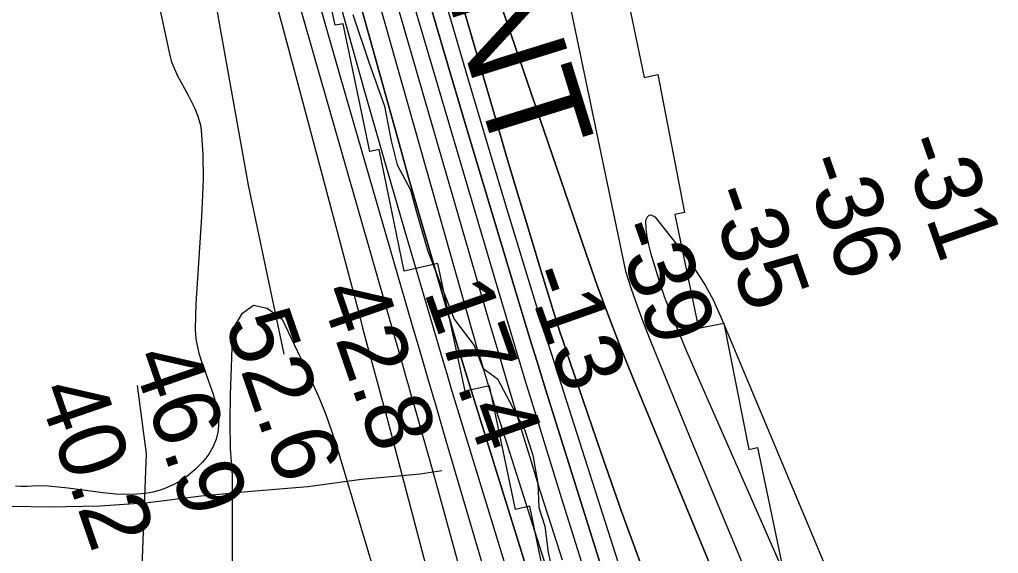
# Model space of a CAD drawing. Extents: x 3161615 to 3199515, y 867541 to 892976.
# Drawn here: x 3177541 to 3178524, y 889071 to 889607 of the extents above; entities that cross this region are included whole.
import ezdxf

# ---------------------------------------------------------------- set-up
doc = ezdxf.new("R2010")
doc.units = 0
for name, color, linetype in [('V-RIVR-EDGE', 7, 'Continuous'), ('V-RIVR-RANG', 7, 'Continuous'), ('V-ROAD-CNTR', 7, 'Continuous'), ('V-RRAP-RVMT', 7, 'Continuous'), ('V-RRAP-RVMT-IDEN', 7, 'Continuous'), ('V-SITE-VEGE', 7, 'Continuous'), ('V-TOPO-DPTH', 7, 'Continuous'), ('V-TOPO-MAJR', 7, 'Continuous'), ('V-TOPO-MINR', 7, 'Continuous'), ('V-TOPO-SHOR', 7, 'Continuous'), ('V-TOPO-WATR', 7, 'Continuous')]:
    doc.layers.add(name, color=color, linetype=linetype)

msp = doc.modelspace()

# ---------------------------------------------------------------- linework, layer by layer
at = {"layer": 'V-RIVR-EDGE'}
msp.add_lwpolyline([(3177875.75, 889611.75), (3177891.85, 889564.02), (3177907.48, 889520.11), (3177914.07, 889485.28), (3177920.21, 889460.95), (3177933.5, 889436.12), (3177939.64, 889413.69), (3177950.99, 889374.56), (3177961.41, 889347.82), (3177977.53, 889306.3), (3177997.49, 889280.02), (3178006.02, 889257.11), (3178020.77, 889246.58), (3178035.96, 889217.93), (3178047.83, 889195.49), (3178056.35, 889169.72), (3178061.52, 889141.57), (3178062.42, 889117.24), (3178068.57, 889098.63), (3178071.85, 889072.39), (3178076.56, 889051.88)], dxfattribs=at)
at = {"layer": 'V-ROAD-CNTR'}
msp.add_lwpolyline([(3177354.22, 890573.69), (3177419.81, 890409.84), (3177460.57, 890332.44), (3177485.5, 890296.01), (3177516.48, 890251.98), (3177530.83, 890227.44), (3177572.33, 890137.67), (3177637.72, 890002.11), (3177673.16, 889916.65), (3177687.73, 889878.47), (3177690.98, 889860.52), (3177692.96, 889839.8), (3177693.36, 889789.27), (3177698.29, 889734.18), (3177706.55, 889697.03), (3177720.36, 889655.82), (3177730.67, 889636.34), (3177739.22, 889616.11), (3177770.68, 889440.71), (3177806.44, 889271.11)], dxfattribs=at)
at = {"layer": 'V-RRAP-RVMT'}
for p, q in [((3177857.76, 889601.14), (3177829.21, 889738.53)), ((3178144.72, 889660.36), (3178168.29, 889548.77)), ((3177865.98, 889602.43), (3177857.76, 889601.14)), ((3177892.56, 889474.61), (3177865.98, 889602.43)), ((3178168.29, 889548.77), (3178181.73, 889551.69)), ((3178181.73, 889551.69), (3178208.59, 889413.31)), ((3177902.12, 889476.37), (3177892.56, 889474.61)), ((3177927.04, 889354.58), (3177902.12, 889476.37)), ((3178208.59, 889413.31), (3178198.94, 889411.35)), ((3178198.94, 889411.35), (3178222.66, 889297.18)), ((3177960.9, 889362.16), (3177927.04, 889354.58)), ((3177988.38, 889234.19), (3177960.9, 889362.16)), ((3178222.66, 889297.18), (3178248.03, 889302.16)), ((3178248.03, 889302.16), (3178273.32, 889175.69)), ((3178012.97, 889239.32), (3177988.38, 889234.19)), ((3178038.94, 889115.43), (3178012.97, 889239.32)), ((3178273.32, 889175.69), (3178281.97, 889177.65)), ((3178281.97, 889177.65), (3178308.07, 889052.76)), ((3178053.29, 889118.8), (3178038.94, 889115.43)), ((3178079.3, 888991.91), (3178053.29, 889118.8))]:
    msp.add_line(p, q, dxfattribs=at)
at = {"layer": 'V-SITE-VEGE'}
for p, q in [((3177679.63, 889628.74), (3177691.86, 889570.85)), ((3177691.86, 889570.85), (3177693.25, 889565.58)), ((3177693.25, 889565.58), (3177695.05, 889560.43)), ((3177695.05, 889560.43), (3177699.54, 889550.4)), ((3177699.54, 889550.4), (3177710.29, 889530.88)), ((3177710.29, 889530.88), (3177717.01, 889517.77)), ((3177717.01, 889517.77), (3177720.09, 889510.08)), ((3177720.09, 889510.08), (3177722.55, 889501)), ((3177722.55, 889501), (3177723.28, 889496)), ((3177723.28, 889496), (3177724.92, 889471.5)), ((3177724.92, 889471.5), (3177725.19, 889446.98)), ((3177725.19, 889446.98), (3177724.78, 889430.63)), ((3177724.78, 889430.63), (3177723.71, 889408.83)), ((3177723.71, 889408.83), (3177717.94, 889321.59)), ((3177717.94, 889321.59), (3177717.3, 889296.68)), ((3177717.3, 889296.68), (3177717.55, 889290.54)), ((3177717.55, 889290.54), (3177718.33, 889284.41)), ((3177718.33, 889284.41), (3177721.14, 889272.13)), ((3177721.14, 889272.13), (3177723.7, 889263.93)), ((3177723.7, 889263.93), (3177735.41, 889231.16)), ((3177735.41, 889231.16), (3177738.07, 889221.81)), ((3177738.07, 889221.81), (3177740.11, 889211.14)), ((3177740.11, 889211.14), (3177740.62, 889205.45)), ((3177740.62, 889205.45), (3177740.63, 889199.39)), ((3177739.95, 889192.93), (3177738.35, 889186.05)), ((3177740.63, 889199.39), (3177739.95, 889192.93)), ((3177738.35, 889186.05), (3177735.51, 889178.73)), ((3177731.04, 889170.92), (3177728.11, 889166.9)), ((3177735.51, 889178.73), (3177731.04, 889170.92)), ((3177724.59, 889162.76), (3177716.87, 889155.01)), ((3177728.11, 889166.9), (3177724.59, 889162.76)), ((3177716.87, 889155.01), (3177709.02, 889148.52)), ((3177703.71, 889144.85), (3177696.56, 889140.7)), ((3177709.02, 889148.52), (3177703.71, 889144.85)), ((3177542.64, 889138.3), (3177537.05, 889138.92)), ((3177548.2, 889138.38), (3177542.64, 889138.3)), ((3177559.32, 889138.95), (3177548.2, 889138.38)), ((3177569.84, 889138.7), (3177559.32, 889138.95)), ((3177589.71, 889136.8), (3177569.84, 889138.7)), ((3177624.64, 889132.01), (3177589.71, 889136.8)), ((3177637.68, 889130.77), (3177624.64, 889132.01)), ((3177667.43, 889131.51), (3177658.88, 889130.62)), ((3177674.85, 889132.86), (3177667.43, 889131.51)), ((3177681.29, 889134.53), (3177674.85, 889132.86)), ((3177686.88, 889136.41), (3177681.29, 889134.53)), ((3177696.56, 889140.7), (3177686.88, 889136.41)), ((3177649.03, 889130.33), (3177637.68, 889130.77)), ((3177658.88, 889130.62), (3177649.03, 889130.33))]:
    msp.add_line(p, q, dxfattribs=at)
at = {"layer": 'V-TOPO-DPTH'}
for points in [[(3178167.1, 889054.08), (3178145.45, 889113.39), (3178124.53, 889172.98), (3178089.52, 889275.69), (3178086.68, 889284.14), (3178083.9, 889292.61), (3178081.19, 889301.1), (3178078.54, 889309.6), (3178061.77, 889364.21), (3178050.85, 889400.06), (3178040.02, 889435.94), (3178029.35, 889471.86), (3178018.77, 889507.81), (3177885.5, 889964.36), (3177882.25, 889975.7), (3177879.1, 889987.06), (3177876.07, 889998.45), (3177873.12, 890009.87), (3177853.47, 890087.76), (3177840.95, 890138.19), (3177828.66, 890188.67), (3177816.72, 890239.24), (3177805.03, 890289.86), (3177704.71, 890731.17)], [(3178167.1, 889054.08), (3178145.45, 889113.39), (3178124.53, 889172.98), (3178089.52, 889275.69), (3178086.68, 889284.14), (3178083.9, 889292.61), (3178081.19, 889301.1), (3178078.54, 889309.6), (3178061.77, 889364.21), (3178050.85, 889400.06), (3178040.02, 889435.94), (3178029.35, 889471.86), (3178018.77, 889507.81), (3177885.5, 889964.36), (3177882.25, 889975.7), (3177879.1, 889987.06), (3177876.07, 889998.45), (3177873.12, 890009.87), (3177853.47, 890087.76), (3177840.95, 890138.19), (3177828.66, 890188.67), (3177816.72, 890239.24), (3177805.03, 890289.86), (3177704.71, 890731.17)], [(3177785.24, 890728.51), (3177956.9, 890176.56), (3177964.87, 890151.56), (3177973.09, 890126.65), (3177981.66, 890101.86), (3177990.48, 890077.15), (3178004.26, 890039.38), (3178006.33, 890033.6), (3178008.35, 890027.81), (3178149.47, 889354.34), (3178155.13, 889336.88), (3178161.1, 889319.52), (3178167.52, 889302.33), (3178174.25, 889285.25), (3178213.74, 889188.69), (3178240.64, 889123.5), (3178267.81, 889058.42)], [(3177785.24, 890728.51), (3177956.9, 890176.56), (3177964.87, 890151.56), (3177973.09, 890126.65), (3177981.66, 890101.86), (3177990.48, 890077.15), (3178004.26, 890039.38), (3178006.33, 890033.6), (3178008.35, 890027.81), (3178149.47, 889354.34), (3178155.13, 889336.88), (3178161.1, 889319.52), (3178167.52, 889302.33), (3178174.25, 889285.25), (3178213.74, 889188.69), (3178240.64, 889123.5), (3178267.81, 889058.42)], [(3178096.08, 888908.39), (3177992.99, 889239.36), (3177989.98, 889249.09), (3177987, 889258.84), (3177984.06, 889268.59), (3177981.15, 889278.36), (3177964.55, 889334.54), (3177953.46, 889372.42), (3177942.47, 889410.34), (3177931.67, 889448.31), (3177920.99, 889486.32), (3177794.03, 889941.93), (3177791.72, 889950.36), (3177789.47, 889958.81), (3177787.31, 889967.28), (3177785.19, 889975.76), (3177772.23, 890028.9), (3177763.88, 890064.01), (3177755.79, 890099.18), (3177748.1, 890134.43), (3177740.68, 890169.75), (3177645.77, 890634.59)], [(3177739.05, 890462.27), (3177760.78, 890368.43), (3177782.83, 890274.67), (3177805.08, 890180.95), (3177841.67, 890027.91), (3177847.65, 890003.47), (3177853.79, 889979.07), (3177860.18, 889954.73), (3177866.74, 889930.44), (3177897.8, 889817.61), (3177920.3, 889737.02), (3177943.16, 889656.53), (3177966.6, 889576.21), (3177990.4, 889495.99), (3178040.59, 889329.04), (3178047.64, 889305.74), (3178054.75, 889282.45), (3178061.95, 889259.18), (3178069.21, 889235.94), (3178174.63, 888900.37)], [(3178174.63, 888900.37), (3178069.21, 889235.94), (3178061.95, 889259.18), (3178054.75, 889282.45), (3178047.64, 889305.74), (3178040.59, 889329.04), (3177990.4, 889495.99), (3177966.6, 889576.21), (3177943.16, 889656.53), (3177920.3, 889737.02), (3177897.8, 889817.61), (3177866.74, 889930.44), (3177860.18, 889954.73), (3177853.79, 889979.07), (3177847.65, 890003.47), (3177841.67, 890027.91), (3177805.08, 890180.95), (3177782.83, 890274.67), (3177760.78, 890368.43), (3177739.05, 890462.27)], [(3177715.21, 890448.98), (3177811.18, 890021.43), (3177817.14, 889995.41), (3177823.27, 889969.44), (3177829.63, 889943.52), (3177836.15, 889917.64), (3177842.9, 889891.83), (3177849.82, 889866.05), (3177856.97, 889840.34), (3177864.28, 889814.68), (3178001.83, 889340.04), (3178011.9, 889305.53), (3178022.06, 889271.05), (3178032.34, 889236.6), (3178042.71, 889202.17), (3178053.23, 889167.8), (3178063.88, 889133.46), (3178074.71, 889099.18), (3178085.66, 889064.94)], [(3177715.21, 890448.98), (3177811.18, 890021.43), (3177817.14, 889995.41), (3177823.27, 889969.44), (3177829.63, 889943.52), (3177836.15, 889917.64), (3177842.9, 889891.83), (3177849.82, 889866.05), (3177856.97, 889840.34), (3177864.28, 889814.68), (3178001.83, 889340.04), (3178011.9, 889305.53), (3178022.06, 889271.05), (3178032.34, 889236.6), (3178042.71, 889202.17), (3178053.23, 889167.8), (3178063.88, 889133.46), (3178074.71, 889099.18), (3178085.66, 889064.94)], [(3177938.26, 889873.1), (3178109.49, 889372.95), (3178120.71, 889341.16), (3178132.32, 889309.51), (3178144.52, 889278.09), (3178157.12, 889246.82), (3178293.77, 888916.39)], [(3178293.77, 888916.39), (3178157.12, 889246.82), (3178144.52, 889278.09), (3178132.32, 889309.51), (3178120.71, 889341.16), (3178109.49, 889372.95), (3177938.26, 889873.1)]]:
    msp.add_lwpolyline(points, dxfattribs=at)
at = {"layer": 'V-TOPO-MAJR'}
for points in [[(3177603.56, 890485.36), (3177614.01, 890440.94), (3177715.88, 890015.07), (3177724.85, 889978.16), (3177734, 889941.3), (3177743.42, 889904.5), (3177753.01, 889867.74), (3177753.08, 889867.49), (3177762.95, 889830.68), (3177772.97, 889793.91), (3177783.22, 889757.19), (3177793.61, 889720.52), (3177925.71, 889259.57), (3177928.58, 889249.52), (3177931.45, 889239.48), (3177934.31, 889229.43), (3177937.16, 889219.39), (3177952.78, 889164.25), (3177963.35, 889126.61), (3177973.79, 889088.94), (3177984.05, 889051.21)], [(3178363.3, 889027.42), (3178245.29, 889308.94), (3178237.32, 889325.96), (3178228.48, 889342.47), (3178218.32, 889358.2), (3178207.29, 889373.41), (3178179.39, 889408.75), (3178176, 889410.37), (3178173.12, 889410.56), (3178171, 889408.6), (3178169.39, 889405.2), (3178169.86, 889397.01), (3178170.78, 889388.89), (3178172.41, 889380.88), (3178174.5, 889372.95), (3178185.98, 889335.91), (3178187.1, 889332.44), (3178188.29, 889328.99), (3178189.56, 889325.57), (3178190.89, 889322.18), (3178198.83, 889302.69), (3178204.23, 889289.59), (3178209.7, 889276.52), (3178215.28, 889263.5), (3178220.93, 889250.51), (3178449.69, 888730.73)]]:
    msp.add_lwpolyline(points, dxfattribs=at)
at = {"layer": 'V-TOPO-MINR'}
for points in [[(3177704.71, 890731.17), (3177805.03, 890289.86), (3177816.72, 890239.24), (3177828.66, 890188.67), (3177840.95, 890138.19), (3177853.47, 890087.76), (3177873.12, 890009.87), (3177876.07, 889998.45), (3177879.1, 889987.06), (3177882.25, 889975.7), (3177885.5, 889964.36), (3178018.77, 889507.81), (3178029.35, 889471.86), (3178040.02, 889435.94), (3178050.85, 889400.06), (3178061.77, 889364.21), (3178078.54, 889309.6), (3178081.19, 889301.1), (3178083.9, 889292.61), (3178086.68, 889284.14), (3178089.52, 889275.69), (3178124.53, 889172.98), (3178145.45, 889113.39), (3178167.1, 889054.08)], [(3177785.24, 890728.51), (3177956.9, 890176.56), (3177964.87, 890151.56), (3177973.09, 890126.65), (3177981.66, 890101.86), (3177990.48, 890077.15), (3178004.26, 890039.38), (3178006.33, 890033.6), (3178008.35, 890027.81), (3178149.47, 889354.34), (3178155.13, 889336.88), (3178161.1, 889319.52), (3178167.52, 889302.33), (3178174.25, 889285.25), (3178213.74, 889188.69), (3178240.64, 889123.5), (3178267.81, 889058.42)], [(3177694.91, 890714.39), (3177760.23, 890427.31), (3177777.31, 890353.12), (3177794.65, 890279), (3177812.37, 890204.97), (3177830.35, 890131.01), (3177858.02, 890018.47), (3177862.46, 890000.84), (3177867.02, 889983.24), (3177871.76, 889965.7), (3177876.63, 889948.18), (3177953.27, 889678.18), (3177972.01, 889612.89), (3177991, 889547.69), (3178010.38, 889482.59), (3178030.02, 889417.57), (3178060.11, 889318.98), (3178064.92, 889303.32), (3178069.78, 889287.68), (3178074.7, 889272.06), (3178079.66, 889256.46), (3178258.52, 888697.59)], [(3177619.31, 890646.03), (3177674.62, 890377.12), (3177689.58, 890306.2), (3177705.03, 890235.39), (3177721.21, 890164.74), (3177737.86, 890094.2), (3177763.51, 889988.04), (3177767.78, 889970.68), (3177772.16, 889953.34), (3177776.7, 889936.05), (3177781.35, 889918.78), (3177846.24, 889681.87), (3177866.1, 889610.16), (3177886.22, 889538.51), (3177906.73, 889466.98), (3177927.52, 889395.53), (3177958.52, 889290.02), (3177964.03, 889271.38), (3177969.58, 889252.76), (3177975.19, 889234.16), (3177980.84, 889215.57), (3178110.82, 888790.8)], [(3177645.77, 890634.59), (3177740.68, 890169.75), (3177748.1, 890134.43), (3177755.79, 890099.18), (3177763.88, 890064.01), (3177772.23, 890028.9), (3177785.19, 889975.76), (3177787.31, 889967.28), (3177789.47, 889958.81), (3177791.72, 889950.36), (3177794.03, 889941.93), (3177920.99, 889486.32), (3177931.67, 889448.31), (3177942.47, 889410.34), (3177953.46, 889372.42), (3177964.55, 889334.54), (3177981.15, 889278.36), (3177984.06, 889268.59), (3177987, 889258.84), (3177989.98, 889249.09), (3177992.99, 889239.36), (3178096.08, 888908.39)], [(3177632.57, 890462.79), (3177651.05, 890378.7), (3177670.28, 890294.77), (3177690.01, 890210.96), (3177740.38, 890001.16), (3177746.94, 889974.31), (3177753.65, 889947.5), (3177760.58, 889920.74), (3177767.66, 889894.02), (3177791.16, 889806.79), (3177810.3, 889736.54), (3177829.72, 889666.36), (3177849.55, 889596.3), (3177869.65, 889526.32), (3177934.68, 889302.41), (3177942.85, 889274.35), (3177951.03, 889246.3), (3177959.25, 889218.26), (3177967.49, 889190.22), (3178000.58, 889077.9), (3178023.2, 889000.36)], [(3177739.05, 890462.27), (3177760.78, 890368.43), (3177782.83, 890274.67), (3177805.08, 890180.95), (3177841.67, 890027.91), (3177847.65, 890003.47), (3177853.79, 889979.07), (3177860.18, 889954.73), (3177866.74, 889930.44), (3177897.8, 889817.61), (3177920.3, 889737.02), (3177943.16, 889656.53), (3177966.6, 889576.21), (3177990.4, 889495.99), (3178040.59, 889329.04), (3178047.64, 889305.74), (3178054.75, 889282.45), (3178061.95, 889259.18), (3178069.21, 889235.94), (3178174.63, 888900.37)], [(3177726.98, 890457.03), (3177743.29, 890386.25), (3177759.66, 890315.48), (3177823.98, 890038.28), (3177831.55, 890006.36), (3177839.32, 889974.5), (3177847.4, 889942.71), (3177855.69, 889910.97), (3177867.04, 889868.36), (3177881.37, 889815.41), (3177895.99, 889762.54), (3177911.03, 889709.8), (3177926.36, 889657.13), (3178020.14, 889339.71), (3178029.49, 889308.31), (3178038.91, 889276.92), (3178048.45, 889245.57), (3178058.06, 889214.25), (3178084.88, 889127.45), (3178108.16, 889052.8)], [(3177805.66, 889963.38), (3177996.45, 889290.59), (3177997.69, 889286.28), (3177998.93, 889281.97), (3178000.18, 889277.66), (3178001.44, 889273.36), (3178003.33, 889266.98), (3178003.99, 889264.76), (3178004.33, 889263.65), (3178004.67, 889262.55), (3178011.98, 889239.01), (3178015.99, 889226.15), (3178020.02, 889213.28), (3178024.07, 889200.43), (3178028.15, 889187.58), (3178194.29, 888665.85)], [(3178293.77, 888916.39), (3178157.12, 889246.82), (3178144.52, 889278.09), (3178132.32, 889309.51), (3178120.71, 889341.16), (3178109.49, 889372.95), (3177938.26, 889873.1)], [(3177790.95, 889652.18), (3177809.16, 889584.79), (3177827.18, 889517.35), (3177881.84, 889311.15), (3177885.46, 889297.59), (3177889.09, 889284.03), (3177892.76, 889270.48), (3177896.45, 889256.94), (3177900.14, 889243.4), (3177903.8, 889229.85), (3177907.43, 889216.29), (3177911.02, 889202.72), (3178050.42, 888673.75)], [(3178048.82, 887953.74), (3177780.88, 888447.5), (3177773.23, 888464.09), (3177767.07, 888481.12), (3177763.16, 888498.8), (3177760.75, 888516.91), (3177754.29, 888612.64), (3177754.83, 889149.81), (3177752.86, 889176.53), (3177752.29, 889203.32), (3177752.65, 889230.15), (3177755.26, 889296.12), (3177764.83, 889312.18), (3177775.98, 889320.5), (3177789.5, 889317.22), (3177804.6, 889306.21), (3177835.03, 889242.06), (3177842.03, 889226.39), (3177848.54, 889210.54)], [(3177695.25, 888287.97), (3177658.37, 888358.16), (3177652.81, 888370.39), (3177648.22, 888382.92), (3177645.09, 888395.89), (3177642.93, 888409.15), (3177641.84, 888422.65), (3177641.16, 888436.17), (3177641.1, 888449.69), (3177641.45, 888463.23), (3177668.27, 889171.47), (3177665.51, 889194.09), (3177659.42, 889239.92)], [(3177848.54, 889210.54), (3177854.33, 889194.41), (3177859.63, 889178.09), (3177891.44, 889072), (3177911.98, 889002.41), (3177932.14, 888932.72), (3177951.72, 888862.86), (3177970.91, 888792.88), (3178015.62, 888627.19), (3178022.75, 888601.1), (3178029.99, 888575.04), (3178037.4, 888549.02), (3178044.92, 888523.03), (3178063.19, 888460.66), (3178079.79, 888403.47), (3178096.21, 888346.23), (3178112.36, 888288.91), (3178128.33, 888231.54), (3178164.73, 888099.53)]]:
    msp.add_lwpolyline(points, dxfattribs=at)
at = {"layer": 'V-TOPO-SHOR'}
msp.add_lwpolyline([(3177478.2, 889111.53), (3177508.11, 889115.7), (3177533.79, 889118.68), (3177570.44, 889118.21), (3177621.92, 889119.16), (3177669.96, 889122.36), (3177723.17, 889128.99), (3177773.59, 889133.91), (3177830.5, 889138.42), (3177884.37, 889145.71), (3177943.26, 889151.01), (3177965.12, 889154.53)], dxfattribs=at)
at = {"layer": 'V-TOPO-WATR'}
msp.add_lwpolyline([(3177715.21, 890448.98), (3177811.18, 890021.43), (3177817.14, 889995.41), (3177823.27, 889969.44), (3177829.63, 889943.52), (3177836.15, 889917.64), (3177842.9, 889891.83), (3177849.82, 889866.05), (3177856.97, 889840.34), (3177864.28, 889814.68), (3178001.83, 889340.04), (3178011.9, 889305.53), (3178022.06, 889271.05), (3178032.34, 889236.6), (3178042.71, 889202.17), (3178053.23, 889167.8), (3178063.88, 889133.46), (3178074.71, 889099.18), (3178085.66, 889064.94)], dxfattribs=at)

# ---------------------------------------------------------------- texts
at = {"layer": 'V-RIVR-RANG'}
for s, rotation, p in [('-31', 289.35472, (3178424.15, 889483.18)), ('-36', 289.35472, (3178325.09, 889463.46)), ('-35', 289.35472, (3178230.14, 889432.04)), ('-39', 289.35472, (3178136.32, 889397.39)), ('-13', 289.35472, (3178046.52, 889351.29)), ('42.8', 289.06833, (3177841.3, 889333.85)), ('17.4', 289.35472, (3177946.59, 889334.06)), ('52.6', 289.06833, (3177746.27, 889302.69)), ('46.9', 289.06833, (3177652.35, 889268.28)), ('40.2', 289.06833, (3177558.01, 889235.12))]:
    msp.add_text(s, height=67, rotation=rotation, dxfattribs=at).set_placement(p)
at = {"layer": 'V-RRAP-RVMT-IDEN'}
msp.add_text('POINT', height=100, rotation=287.25022, dxfattribs=at).set_placement((3177901.61, 889850.02))

doc.saveas('drawing.dxf')
